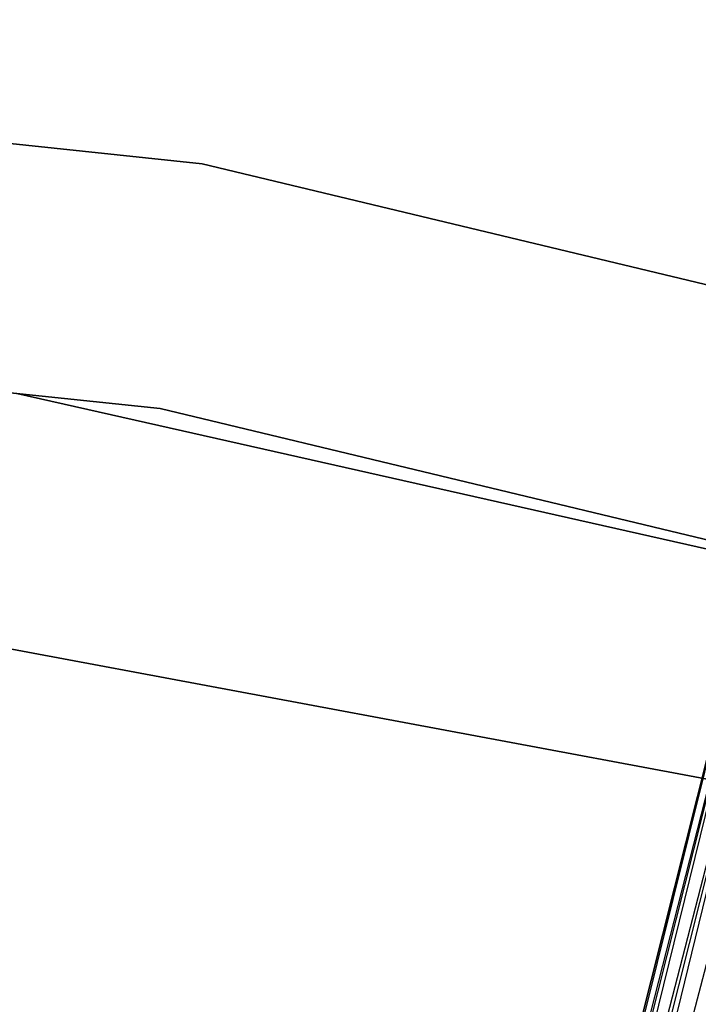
# Model space of a CAD drawing. Extents: x -91 to 92, y -91 to 92.
# Tile 282 of 319: x 10 to 14, y 58 to 64. Entities that reach past the tile are written whole.
import ezdxf

# ---------------------------------------------------------------- set-up
doc = ezdxf.new("R2010")
doc.units = 0
doc.header["$LTSCALE"] = 25.4
doc.layers.get('0').update_dxf_attribs({"linetype": 'CONTINUOUS'})

# ---------------------------------------------------------------- blocks, each defined once
blk = doc.blocks.new('NL2500012258_STL_2')
at = {"color": 0}
for p, q in [((103.2282, 62.5744, 26.5), (94.9677, 63.4444, 26.5)), ((94.9677, 63.4444, 17), (103.2282, 62.5744, 17)), ((103.2282, 62.5744, 26.5), (94.9677, 63.4444, 26.5)), ((94.9677, 63.4444, 17), (103.2282, 62.5744, 17)), ((111.3045, 60.6336, 26.5), (103.2282, 62.5744, 26.5)), ((103.2282, 62.5744, 17), (111.3045, 60.6336, 17)), ((103.2282, 62.5744, 26.5), (103.2282, 62.5744, 17)), ((111.3045, 60.6336, 26.5), (103.2282, 62.5744, 26.5)), ((103.2282, 62.5744, 17), (111.3045, 60.6336, 17)), ((103.2282, 62.5744, 26.5), (103.2282, 62.5744, 17)), ((94.9084, 61.9456, 26.5), (102.9738, 61.0961, 26.5)), ((102.9738, 61.0961, 17), (94.9084, 61.9456, 17)), ((102.9738, 61.0961, 17), (94.9084, 61.9456, 17)), ((94.9084, 61.9456, 26.5), (102.9738, 61.0961, 26.5)), ((110.0147, 59.4049, 19), (102.1099, 61.1879, 19)), ((102.1099, 61.1879, 20), (110.0147, 59.4049, 20)), ((110.0147, 59.4049, 19), (102.1099, 61.1879, 19)), ((102.1099, 61.1879, 20), (110.0147, 59.4049, 20)), ((106.8323, 61.2036, 177.3795), (102.1369, 42.535, 177.6205)), ((102.1369, 42.535, 177.3795), (106.8323, 61.2036, 177.3795)), ((106.8323, 61.2036, 177.3795), (102.1369, 42.535, 177.6205)), ((102.1369, 42.535, 177.3795), (106.8323, 61.2036, 177.3795)), ((102.1369, 42.535, 177.6205), (106.8882, 61.1895, 177.8546)), ((102.1369, 42.535, 177.6205), (106.8882, 61.1895, 177.8546)), ((102.1929, 42.5209, 177.1454), (106.8323, 61.2036, 177.3795)), ((102.1929, 42.5209, 177.1454), (106.8323, 61.2036, 177.3795)), ((102.1929, 42.5209, 177.8546), (106.8882, 61.1895, 177.8546)), ((102.1929, 42.5209, 177.8546), (106.8882, 61.1895, 177.8546)), ((106.8882, 61.1895, 177.8546), (102.3015, 42.4936, 178.0681)), ((106.8882, 61.1895, 177.8546), (102.3015, 42.4936, 178.0681)), ((106.9969, 61.1622, 176.9319), (102.1929, 42.5209, 177.1454)), ((106.9969, 61.1622, 176.9319), (102.1929, 42.5209, 177.1454)), ((102.3015, 42.4936, 176.9319), (106.9969, 61.1622, 176.9319)), ((102.3015, 42.4936, 176.9319), (106.9969, 61.1622, 176.9319)), ((102.3015, 42.4936, 178.0681), (107.1519, 61.1232, 178.2485)), ((102.3015, 42.4936, 178.0681), (107.1519, 61.1232, 178.2485)), ((102.4566, 42.4546, 176.7515), (106.9969, 61.1622, 176.9319)), ((102.4566, 42.4546, 176.7515), (106.9969, 61.1622, 176.9319)), ((102.9738, 61.0961, 26.5), (110.8593, 59.2012, 26.5)), ((110.8593, 59.2012, 17), (102.9738, 61.0961, 17)), ((102.9738, 61.0961, 17), (102.9738, 61.0961, 26.5)), ((102.9738, 61.0961, 17), (102.9738, 61.0961, 26.5)), ((110.8593, 59.2012, 17), (102.9738, 61.0961, 17)), ((102.9738, 61.0961, 26.5), (110.8593, 59.2012, 26.5)), ((100.7976, 59.8827, 22), (106.3194, 58.8507, 22)), ((106.3194, 58.8507, 20), (100.7976, 59.8827, 20)), ((106.3194, 58.8507, 20), (100.7976, 59.8827, 20)), ((100.7976, 59.8827, 22), (106.3194, 58.8507, 22))]:
    blk.add_line(p, q, dxfattribs=at)

msp = doc.modelspace()

# ---------------------------------------------------------------- block references
at = {"color": 0}
msp.add_blockref('NL2500012258_STL_2', (-92.2434, 0.4282, -1717), dxfattribs=at)

doc.saveas('drawing.dxf')
